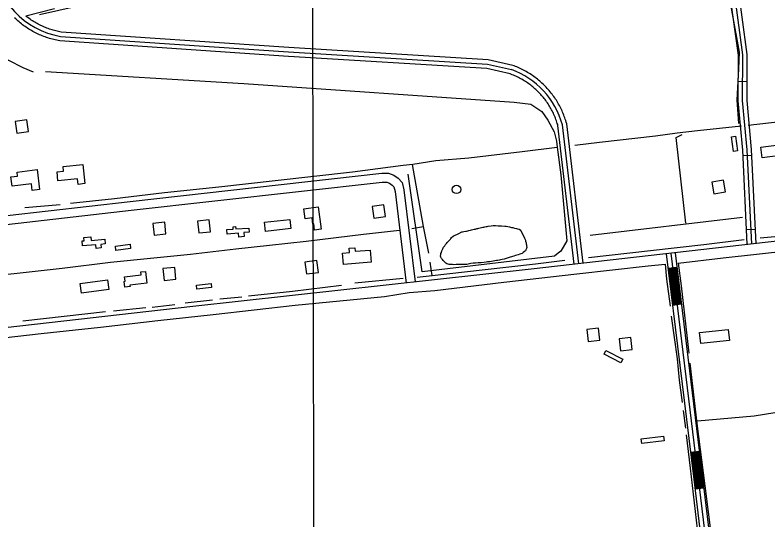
# Model space of a CAD drawing. Extents: x 3329332 to 3367211, y 631066 to 656469.
# Drawn here: x 3358753 to 3361295, y 639089 to 640792 of the extents above; entities that cross this region are included whole.
import ezdxf

# ---------------------------------------------------------------- set-up
doc = ezdxf.new("R2010")
doc.units = 0
for name, color, linetype in [('V-BLDG-OTLN', 7, 'Continuous'), ('V-GRID-MAJR', 7, 'Continuous'), ('V-ROAD-CNTR', 7, 'Continuous'), ('V-TOPO-SHOR', 7, 'Continuous')]:
    doc.layers.add(name, color=color, linetype=linetype)

msp = doc.modelspace()

# ---------------------------------------------------------------- linework, layer by layer
at = {"layer": 'V-BLDG-OTLN'}
for points in [[(3358759.4, 640393.1), (3358799, 640398.8), (3358793.3, 640438.4), (3358753.7, 640432.7)], [(3361178.2, 640331.9), (3361171.6, 640381.5), (3361185.5, 640383.3), (3361192.1, 640333.8)], [(3361275.7, 640310.7), (3361270.3, 640346), (3361417.7, 640365.1), (3361422.3, 640329.6)], [(3358982, 640288.1), (3358988.7, 640223.2), (3358965.8, 640220.8), (3358963.9, 640239.7), (3358897.9, 640232.9), (3358894.8, 640262.5), (3358916.8, 640264.8), (3358915.1, 640281.2)], [(3358827.6, 640270.3), (3358835.5, 640203.4), (3358810.8, 640200.5), (3358808.2, 640222.1), (3358743.1, 640214.4), (3358739.4, 640245.9), (3358761.7, 640248.5), (3358760, 640262.4)], [(3361111.9, 640188.4), (3361151.3, 640195.1), (3361144.6, 640234.5), (3361105.2, 640227.8)], [(3359964.2, 640106.7), (3360003.8, 640112.2), (3359998.2, 640151.8), (3359958.6, 640146.3)], [(3359776.3, 640144.4), (3359786, 640069.2), (3359764, 640066.4), (3359761.3, 640087.2), (3359758.7, 640086.8), (3359756, 640107.9), (3359732.8, 640104.9), (3359728.5, 640138.2)], [(3359595.6, 640093.1), (3359680.7, 640102.7), (3359684.2, 640071.5), (3359599.1, 640061.9)], [(3359222.9, 640049.4), (3359262.7, 640053.5), (3359258.6, 640093.2), (3359218.8, 640089.2)], [(3359373.1, 640056.9), (3359412.9, 640061), (3359408.8, 640100.7), (3359369, 640096.7)], [(3359507.3, 640056), (3359468.9, 640053.1), (3359467.8, 640068.4), (3359489.7, 640070), (3359489.1, 640077.4), (3359497.3, 640078.1), (3359497.9, 640070.2), (3359542.3, 640073.5), (3359543.3, 640059.7), (3359525.3, 640058.3), (3359526.3, 640044.4), (3359508.2, 640043.1)], [(3359025.8, 640016.8), (3358981.1, 640012.9), (3358979.7, 640029.7), (3358986.2, 640030.2), (3358985.2, 640041.5), (3359008.9, 640043.6), (3359009.9, 640031.7), (3359056.4, 640035.8), (3359057.8, 640019.7), (3359042.7, 640018.3), (3359043.7, 640006.2), (3359026.9, 640004.7)], [(3359091.8, 640011.9), (3359141.3, 640018.7), (3359143.2, 640004.8), (3359093.7, 639998)], [(3359955.4, 639957.9), (3359861.7, 639950.1), (3359858.4, 639989.2), (3359881.8, 639991.2), (3359880.6, 640005.4), (3359900.6, 640007.1), (3359901.6, 639995.1), (3359952, 639999.3)], [(3359737.5, 639918.4), (3359777.1, 639923.9), (3359771.5, 639963.5), (3359731.9, 639958)], [(3359198.1, 639887.4), (3359141.1, 639880.5), (3359141.6, 639876.2), (3359124, 639874.1), (3359121.7, 639893.3), (3359124.9, 639893.7), (3359123.1, 639908.9), (3359178.6, 639915.6), (3359177.4, 639925.4), (3359193.3, 639927.3)], [(3359256.4, 639896.7), (3359296.2, 639900.8), (3359292.1, 639940.6), (3359252.3, 639936.5)], [(3358972.9, 639886.7), (3359065.6, 639899.2), (3359070.1, 639866.2), (3358977.4, 639853.6)], [(3359365.2, 639881.2), (3359414.9, 639886.5), (3359416.4, 639872.6), (3359366.7, 639867.2)], [(3360723.3, 639735.2), (3360683.5, 639730.7), (3360688.1, 639691), (3360727.8, 639695.5)], [(3361064.3, 639721.2), (3361160.9, 639731.7), (3361165, 639694.6), (3361068.4, 639684.1)], [(3360832.2, 639703.7), (3360792.5, 639699.2), (3360797, 639659.5), (3360836.7, 639664)], [(3360741.5, 639647.6), (3360747.7, 639659.8), (3360804.4, 639631.2), (3360798.2, 639618.9)], [(3360867.1, 639362.1), (3360942.7, 639371), (3360944.5, 639355.9), (3360868.9, 639347)]]:
    msp.add_lwpolyline(points, close=True, dxfattribs=at)
msp.add_circle((3360243.4, 640203.7), 14.2, dxfattribs=at)
at = {"layer": 'V-GRID-MAJR'}
msp.add_spline([(3359767.9, 636497.8), (3359754.7, 642557.2), (3359741.4, 648618.5), (3359728.2, 654679.9), (3359728.2, 654681.8)], degree=3, dxfattribs=at)
at = {"layer": 'V-ROAD-CNTR'}
for p, q in [((3361194.6, 640568.3), (3361224.6, 640568.2)), ((3361210.5, 640318.2), (3361240.5, 640319.7)), ((3361222.6, 640068.5), (3361252.6, 640070)), ((3360987.5, 639940.4), (3360957.7, 639936.7)), ((3361002.6, 639816.3), (3360972.9, 639812.6)), ((3361063.3, 639320), (3361033.5, 639316.3)), ((3361078.4, 639195.9), (3361048.6, 639192.3))]:
    msp.add_line(p, q, dxfattribs=at)
for points in [[(3361240, 640019.3), (3361224.6, 640337.1), (3361209.4, 640503.1), (3361209.9, 640657.6), (3361175.8, 640909), (3361164.7, 640946.5), (3361156.2, 640963.3), (3361137, 640993), (3361111.6, 641028.1), (3360925.6, 641244)], [(3361225, 640018.6), (3361209.6, 640336), (3361194.4, 640502.5), (3361194.9, 640656.6), (3361161.1, 640905.8)], [(3361255, 640020), (3361239.6, 640338.1), (3361224.4, 640503.8), (3361224.9, 640658.6), (3361190.5, 640912.1)], [(3358886, 640812.7), (3358789.7, 640787.9)], [(3360670.5, 639954.5), (3360615.4, 640424.8), (3360613.8, 640430.7), (3360612.3, 640435.6), (3360610.8, 640440.3), (3360609.1, 640445.1), (3360607.4, 640449.9), (3360605.6, 640454.6), (3360603.7, 640459.3), (3360601.8, 640464), (3360599.7, 640468.6), (3360597.6, 640473.2), (3360595.4, 640477.7), (3360593.1, 640482.2), (3360590.7, 640486.8), (3360588.3, 640491.2), (3360585.8, 640495.5), (3360583.2, 640499.9), (3360580.5, 640504.2), (3360577.8, 640508.5), (3360574.9, 640512.7), (3360572.1, 640516.8), (3360569.1, 640520.9), (3360566.1, 640525), (3360563, 640528.9), (3360559.8, 640532.9), (3360556.5, 640536.8), (3360553.2, 640540.6), (3360549.9, 640544.4), (3360546.4, 640548.1), (3360542.9, 640551.8), (3360539.4, 640555.3), (3360535.7, 640558.8), (3360532, 640562.3), (3360528.3, 640565.7), (3360524.5, 640569), (3360520.6, 640572.3), (3360516.6, 640575.5), (3360512.7, 640578.6), (3360508.7, 640581.7), (3360504.6, 640584.7), (3360500.4, 640587.6), (3360496.2, 640590.4), (3360492, 640593.2), (3360487.8, 640595.9), (3360483.4, 640598.5), (3360479, 640601), (3360474.6, 640603.5), (3360470.1, 640605.9), (3360465.6, 640608.2), (3360461.1, 640610.4), (3360456.5, 640612.6), (3360451.9, 640614.7), (3360447.2, 640616.7), (3360442.6, 640618.6), (3360437.9, 640620.4), (3360433.1, 640622.2), (3360350, 640640.8), (3359677.6, 640682.1), (3358908.3, 640734.5), (3358904.6, 640735.2), (3358900.1, 640736.1), (3358895.6, 640737.1), (3358891.1, 640738.1), (3358886.8, 640739.3), (3358882.3, 640740.5), (3358877.9, 640741.8), (3358873.6, 640743.2), (3358869.3, 640744.6), (3358864.9, 640746.1), (3358860.6, 640747.7), (3358856.3, 640749.4), (3358852.1, 640751.1), (3358848, 640753), (3358843.8, 640754.9), (3358839.6, 640756.8), (3358835.5, 640758.9), (3358831.5, 640761), (3358827.5, 640763.2), (3358823.5, 640765.4), (3358819.5, 640767.7), (3358815.6, 640770.1), (3358811.8, 640772.6), (3358807.9, 640775.1), (3358804.2, 640777.7), (3358789.7, 640787.9)], [(3360640.7, 639951), (3360585.9, 640418.9), (3360585, 640422.3), (3360583.7, 640426.5), (3360582.3, 640430.9), (3360580.8, 640435.2), (3360579.3, 640439.4), (3360577.6, 640443.7), (3360576, 640447.9), (3360574.2, 640452.1), (3360572.4, 640456.2), (3360570.5, 640460.4), (3360568.5, 640464.5), (3360566.4, 640468.5), (3360564.3, 640472.5), (3360562.2, 640476.4), (3360559.9, 640480.4), (3360557.6, 640484.3), (3360555.2, 640488.2), (3360552.7, 640492), (3360550.2, 640495.7), (3360547.6, 640499.5), (3360544.9, 640503.1), (3360542.2, 640506.7), (3360539.4, 640510.3), (3360536.6, 640513.9), (3360533.7, 640517.4), (3360530.7, 640520.8), (3360527.7, 640524.2), (3360524.6, 640527.5), (3360521.5, 640530.7), (3360518.2, 640534), (3360515, 640537.2), (3360511.7, 640540.3), (3360508.4, 640543.3), (3360504.9, 640546.3), (3360501.5, 640549.2), (3360498, 640552.1), (3360494.4, 640554.9), (3360490.7, 640557.6), (3360487.1, 640560.3), (3360483.4, 640562.9), (3360479.6, 640565.5), (3360475.8, 640567.9), (3360472, 640570.4), (3360468.1, 640572.7), (3360464.2, 640575), (3360460.2, 640577.2), (3360456.2, 640579.3), (3360452.2, 640581.4), (3360448.1, 640583.4), (3360444, 640585.3), (3360439.9, 640587.2), (3360435.7, 640589), (3360431.5, 640590.7), (3360427.3, 640592.3), (3360424.5, 640593.3), (3360345.8, 640611), (3359675.7, 640652.2), (3358904.6, 640704.7), (3358898.9, 640705.7), (3358893.9, 640706.7), (3358888.9, 640707.8), (3358884, 640709), (3358879, 640710.3), (3358874.1, 640711.7), (3358869.2, 640713.1), (3358864.3, 640714.6), (3358859.5, 640716.2), (3358854.7, 640717.9), (3358849.9, 640719.7), (3358845.2, 640721.5), (3358840.4, 640723.5), (3358835.7, 640725.6), (3358831.1, 640727.7), (3358826.5, 640729.8), (3358821.9, 640732.1), (3358817.4, 640734.5), (3358812.9, 640736.9), (3358808.5, 640739.4), (3358804.1, 640742), (3358799.7, 640744.7), (3358795.5, 640747.4), (3358791.2, 640750.2), (3358787, 640753.1), (3358782.8, 640756), (3358778.7, 640759.1), (3358774.7, 640762.2), (3358770.7, 640765.4), (3358766.7, 640768.6), (3358762.9, 640771.8), (3358759, 640775.2), (3358755.3, 640778.7), (3358751.6, 640782.2)], [(3358906.5, 640719.6), (3359676.6, 640667.2), (3360347.9, 640625.9), (3360428.8, 640607.7)], [(3360600.7, 640421.8), (3360655.6, 639952.8)], [(3363443.7, 640262), (3363021.1, 640220.8), (3361829, 640086.3), (3360495.2, 639934.5), (3359353.5, 639809), (3358669.5, 639731.6), (3357132, 639556.4), (3355623.4, 639387.1), (3354838.7, 639297.1), (3354718.5, 639276.9), (3353378.8, 639121.5)], [(3354781, 639672), (3355869.6, 639794.7), (3357073.6, 639929.1), (3358172.2, 640052.6), (3359141.9, 640163.3), (3359991.2, 640258.6), (3360013.5, 640258.2), (3360031.6, 640252), (3360046.7, 640241.1), (3360059.5, 640227.1), (3360065.7, 640202.3), (3360103.5, 639891.7)], [(3357256.9, 639919.5), (3358175.6, 640022.8), (3359145.2, 640133.4), (3359992.6, 640228.6), (3360008.3, 640228.3), (3360017.6, 640225.1), (3360026.6, 640218.5), (3360032.2, 640212.4), (3360036.1, 640196.8), (3360073.7, 639888)], [(3360951.6, 639986.3), (3361043.4, 639235.8), (3361119.4, 638604.7)], [(3360966.5, 639988.2), (3361058.3, 639237.6), (3361134.3, 638606.3), (3361142.8, 638511), (3361146.9, 638297.2)], [(3360981.4, 639990), (3361073.1, 639239.4), (3361149.2, 638607.9)], [(3360960.7, 639937.1), (3360975.8, 639813)], [(3360963.6, 639937.4), (3360978.8, 639813.4)], [(3360966.6, 639937.8), (3360981.8, 639813.7)], [(3360969.6, 639938.2), (3360984.8, 639814.1)], [(3360972.6, 639938.5), (3360987.7, 639814.5)], [(3360975.6, 639938.9), (3360990.7, 639814.8)], [(3360978.5, 639939.3), (3360993.7, 639815.2)], [(3360981.5, 639939.6), (3360996.7, 639815.6)], [(3360984.5, 639940), (3360999.7, 639815.9)], [(3361036.5, 639316.7), (3361046.3, 639236.1), (3361051.6, 639192.6)], [(3361039.5, 639317.1), (3361049.3, 639236.5), (3361054.6, 639193)], [(3361042.4, 639317.4), (3361052.3, 639236.8), (3361057.5, 639193.4)], [(3361045.4, 639317.8), (3361055.3, 639237.2), (3361060.5, 639193.7)], [(3361048.4, 639318.2), (3361058.3, 639237.6), (3361063.5, 639194.1)], [(3361051.4, 639318.5), (3361061.2, 639237.9), (3361066.5, 639194.4)], [(3361054.4, 639318.9), (3361064.2, 639238.3), (3361069.5, 639194.8)], [(3361057.3, 639319.2), (3361067.2, 639238.6), (3361072.4, 639195.1)], [(3361060.3, 639319.6), (3361070.2, 639239), (3361075.4, 639195.5)]]:
    msp.add_lwpolyline(points, dxfattribs=at)
for centre, radius, start, end in [((3358954.3, 640992.7), 277.2, 185.8729, 260.0694), ((3360335.6, 640349.1), 274.9, 15.3381, 70.1742)]:
    msp.add_arc(centre, radius, start, end, dxfattribs=at)
at = {"layer": 'V-TOPO-SHOR'}
for p, q in [((3358786.2, 640142.2), (3358905.3, 640153.3)), ((3360694.3, 640049.9), (3361209.3, 640109.8)), ((3360092.6, 640072.3), (3360132.5, 640078.5)), ((3360161.4, 639913.7), (3360154, 639958.8)), ((3359900, 639888.6), (3360062.9, 639904.6)), ((3359327.4, 639821), (3359419.9, 639831.4)), ((3359444.7, 639834.1), (3359518.8, 639841.6)), ((3359085.2, 639794.3), (3359194.8, 639805)), ((3359216.4, 639806.5), (3359292.5, 639815.9)), ((3358779.6, 639760.6), (3359058.5, 639791.7)), ((3361009.1, 639458.3), (3361016.3, 639397.9))]:
    msp.add_line(p, q, dxfattribs=at)
for points in [[(3361196.4, 640426.2), (3361191.4, 640504.7), (3361196.1, 640610.2), (3361198.4, 640666.6), (3361151.3, 640926.6), (3361141.5, 640956), (3361114.4, 640985.4), (3361055.4, 641049), (3360989.1, 641085.7), (3360780.4, 641215.3), (3360750.9, 641227.5), (3360186.9, 641103.8), (3359247.8, 640886.2), (3358835.9, 640792.2)], [(3358651.7, 640892.4), (3358647, 640786.9), (3358647.1, 640752.6), (3358656.9, 640730.5), (3358666.8, 640708.4), (3358688.9, 640666.8), (3358730.7, 640639.9), (3358779.8, 640615.4), (3358814.1, 640600.8)], [(3358855.9, 640600.9), (3359525.6, 640560.4), (3360438.3, 640498.4), (3360494.7, 640491.1), (3360531.6, 640466.7), (3360551.2, 640437.3), (3360573.4, 640398), (3360580.8, 640366.2), (3360583.1, 640346.6), (3360595.7, 640253.4), (3360615.8, 640030.2), (3360596.2, 639995.8), (3360586.4, 639988.4), (3360574.2, 639978.6), (3360127.8, 639926.2), (3360080.6, 640254.8)], [(3361228, 640420.5), (3361336.4, 640433.1), (3361439.7, 640445.2)], [(3360642.7, 640352.5), (3360725.8, 640363), (3360915.4, 640384.3), (3360988.9, 640395), (3361056.8, 640402), (3361205.1, 640417.7)], [(3361018, 640089.8), (3360985.5, 640379.2), (3361005.2, 640389)], [(3358940.8, 640157.7), (3359088.6, 640172.8), (3359257.2, 640193.2), (3359441.1, 640212.7), (3359630.7, 640234), (3359891.9, 640263.5), (3360063.1, 640285.1), (3360096.1, 640288.3), (3360174.2, 640301.4), (3360285.1, 640310.2), (3360465.1, 640331.6), (3360583.1, 640346.6)], [(3360149.5, 639989.2), (3360132.5, 640078.5), (3360122.9, 640129.5), (3360094.5, 640288.1)], [(3360231.9, 640046.3), (3360235.2, 640048.1), (3360244.1, 640051.7), (3360251.1, 640054.8), (3360260.9, 640060.2), (3360264.2, 640061.1), (3360268.4, 640061.5), (3360274.4, 640062.7), (3360277.7, 640063.1), (3360281.4, 640064), (3360285.6, 640065.3), (3360290.3, 640066.6), (3360293.5, 640067), (3360298.2, 640068.3), (3360303.3, 640069.2), (3360307.5, 640070), (3360311.7, 640071.3), (3360314.9, 640072.2), (3360319.1, 640073.1), (3360323.8, 640074.4), (3360328, 640075.2), (3360332.2, 640076.1), (3360335.4, 640076.5), (3360339.6, 640077.3), (3360343.3, 640078.2), (3360347.1, 640079.1), (3360350.3, 640079.9), (3360360.1, 640081.1), (3360367.1, 640082), (3360371.7, 640081.9), (3360374.9, 640081.8), (3360383.7, 640081.2), (3360387.4, 640080.7), (3360392.1, 640080.6), (3360395.8, 640080.5), (3360406.4, 640079.9), (3360411.5, 640079.3), (3360416.6, 640078.3), (3360422.2, 640077.3), (3360425.4, 640076.3), (3360429.1, 640075.7), (3360433.7, 640074.7), (3360439.7, 640073.2), (3360445.7, 640071.7), (3360449.9, 640070.7), (3360454.5, 640069.3), (3360458.1, 640066.9), (3360460.9, 640064), (3360465.4, 640056.1), (3360472.9, 640038.8), (3360476.1, 640032.2), (3360476.9, 640029), (3360478.2, 640023.4), (3360478.6, 640020.1), (3360479.5, 640016.4), (3360479.9, 640013.1), (3360480.3, 640007.6), (3360479.3, 640004.3), (3360477.8, 640000.2), (3360475.9, 639997), (3360473.1, 639994.3), (3360468.8, 639990.6), (3360465.1, 639987.9), (3360460.9, 639986.1), (3360456.7, 639984.8), (3360452, 639983.5), (3360443.1, 639980.9), (3360437.5, 639978.7), (3360432.4, 639977.4), (3360421.2, 639973.9), (3360418, 639973), (3360407.7, 639969.9), (3360404.4, 639968.6), (3360397.9, 639966.8), (3360391.9, 639965.6), (3360388.1, 639965.2), (3360382.1, 639963.9), (3360378.4, 639963.5), (3360356, 639959.7), (3360348.2, 639958.9), (3360343.5, 639958.1), (3360327.2, 639956.1)], [(3357276, 639750.7), (3357375, 639764.1), (3357548.7, 639784.4), (3357714.3, 639804.2), (3357831.6, 639818), (3357970.4, 639831.9), (3358168.9, 639856.2), (3358324.8, 639873), (3358481.5, 639891.1), (3358780.1, 639923.1), (3358912, 639937.8), (3359074.9, 639958.3), (3359199.2, 639970.6), (3359345.6, 639985.7), (3359498.4, 640003.2), (3359611.9, 640015.7), (3359736.2, 640029.3), (3359929, 640053.1), (3360051.4, 640066.7)], [(3361268.7, 640039.8), (3361391.8, 640052), (3361450.5, 640060.9)], [(3360327.2, 639956.1), (3360320.7, 639956.2), (3360316.1, 639955.8), (3360307.3, 639955), (3360299.8, 639954.7), (3360291.9, 639953.4), (3360287.3, 639952.1), (3360283.1, 639951.3), (3360278.4, 639950.4), (3360274.7, 639950), (3360271.5, 639950.6), (3360265.4, 639950.2), (3360261.7, 639950.7), (3360258.5, 639950.8), (3360252.5, 639950.4), (3360249.2, 639950.5), (3360242.3, 639950.2), (3360234.4, 639949.8), (3360230.2, 639949.9), (3360224.6, 639950), (3360221.4, 639950.1), (3360218.1, 639950.1), (3360214.9, 639951.1), (3360210.8, 639952.6), (3360207.1, 639955.4), (3360203.9, 639958.3), (3360201.2, 639961.1), (3360198, 639964.4), (3360195.7, 639966.8), (3360193, 639970.1), (3360190.8, 639974.7), (3360189.9, 639978.9), (3360190, 639983.6), (3360191, 639987.7), (3360192.4, 639991.4), (3360193.9, 639996), (3360195.4, 639998.8), (3360196.8, 640003.8), (3360199.7, 640008.4), (3360201.6, 640011.6), (3360204, 640013.9), (3360206.8, 640017.6), (3360209.2, 640021.2), (3360212.1, 640024.9), (3360215.4, 640027.6), (3360217.7, 640030.4), (3360220.1, 640032.6), (3360223.4, 640035.8), (3360224.8, 640038.6), (3360226.7, 640041.3), (3360231.9, 640046.3)], [(3360689.3, 639974.4), (3360897.9, 639997.9), (3361078.6, 640018), (3361214.3, 640035.2)], [(3360991.8, 639955.3), (3361144, 639973.4), (3361369, 639997.2), (3361656.3, 640030.7)], [(3361057.4, 639422.6), (3361247.8, 639439.8), (3361450.9, 639472), (3361560.9, 639503.9), (3361639.1, 639557), (3361715.1, 639616.4), (3361806, 639716), (3361786.7, 639842.9), (3361769.5, 639950.8), (3361758.8, 640039.7)], [(3358321.7, 639651.3), (3358350.4, 639662.8), (3358444.9, 639674.4), (3358672.5, 639698.2), (3358841.8, 639717.9), (3359042.1, 639739), (3359234.9, 639761.5), (3359421.9, 639782.2), (3359698.4, 639812.7), (3360000.7, 639842.7), (3360083.9, 639855.7), (3360170.7, 639862.4), (3360402.8, 639890.5), (3360650.1, 639919), (3360891, 639946.3), (3360947.4, 639951)], [(3360111, 639908.2), (3360161.4, 639913.7), (3360329.8, 639932.1), (3360510.5, 639952.9), (3360609.4, 639965.1)], [(3360947.4, 639951), (3360952.1, 639900.4), (3360964.4, 639809.7)], [(3360991.8, 639955.3), (3361002, 639878.1), (3361028.1, 639651.8)], [(3359541, 639844.4), (3359689.4, 639860.7), (3359854.9, 639881.2)], [(3360967.9, 639776.3), (3360988.5, 639632.6), (3360995.1, 639560.1), (3361005.4, 639484.4)], [(3361031.2, 639617.4), (3361054.9, 639413.9), (3361082.2, 639203.8), (3361111.5, 638973.7), (3361141.6, 638743.1), (3361161.6, 638589.3), (3361171.6, 638394.8), (3361173.2, 638306.2), (3361176.5, 638280.6), (3361186.4, 638262.8), (3361197.9, 638258.9), (3361230.3, 638254.6), (3361269.6, 638251.6)], [(3361019.2, 639376), (3361032, 639263.1), (3361058.9, 639029.4), (3361086.2, 638818.3), (3361105.5, 638652.4), (3361119.1, 638482), (3361127, 638301.9), (3361130.4, 638233.7), (3361134.8, 638220.2), (3361145.7, 638205.6), (3361144.7, 638178.7), (3361146.2, 638131.8), (3361145.5, 638067.4), (3361145.4, 638049.7)]]:
    msp.add_lwpolyline(points, dxfattribs=at)

doc.saveas('drawing.dxf')
